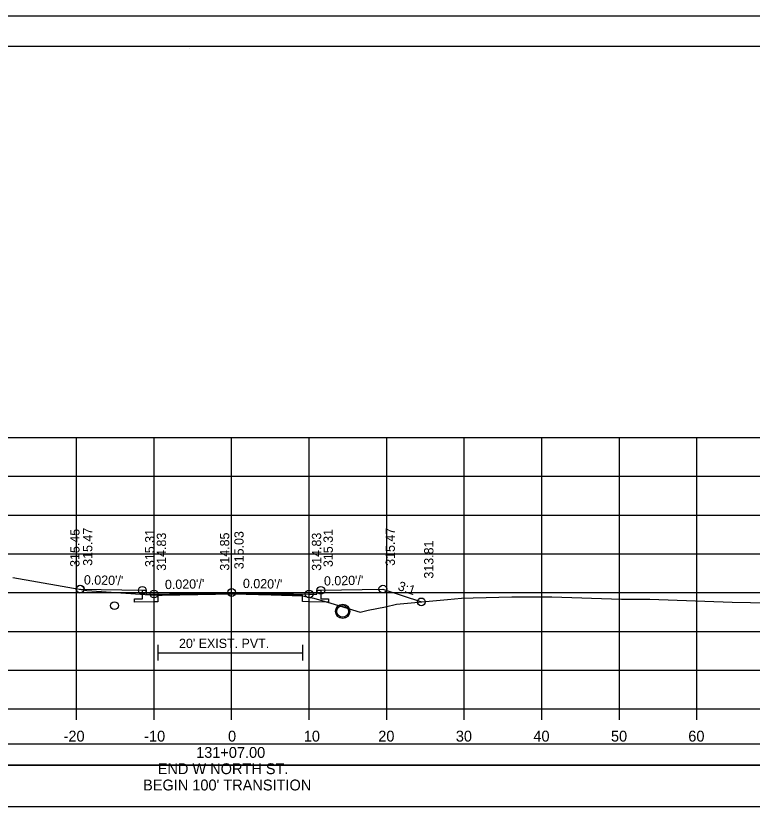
# Model space of a CAD drawing. Extents: x 1370538 to 1372872, y 376220 to 381127.
# Drawn here: x 1372680.8 to 1372775.7, y 380582.3 to 380685.1 of the extents above; entities that cross this region are included whole.
import ezdxf

# ---------------------------------------------------------------- set-up
doc = ezdxf.new("R2010")
doc.units = 0
for name, color, linetype in [('R_Border', 7, 'Continuous'), ('R_Border Notes', 7, 'Continuous'), ('R_Border PE', 7, 'Continuous'), ('R_Border Prem', 7, 'Continuous'), ('R_Dimension', 7, 'Continuous'), ('R_Fin Surface', 7, 'Continuous'), ('R_Grid', 7, 'Continuous'), ('R_No Plot', 7, 'Continuous'), ('R_Water', 7, 'Continuous'), ('R_Xsect Elev', 7, 'Continuous'), ('R_Xsect Slope', 7, 'Continuous'), ('T_Detection Zones', 7, 'Continuous')]:
    doc.layers.add(name, color=color, linetype=linetype)

msp = doc.modelspace()

# ---------------------------------------------------------------- linework, layer by layer
at = {"layer": 'R_Border'}
for p, q in [((1372699.14, 380603.97), (1372699.14, 380601.97)), ((1372717.79, 380603.97), (1372717.79, 380601.97)), ((1372699.14, 380602.97), (1372717.79, 380602.97))]:
    msp.add_line(p, q, dxfattribs=at)
for points in [[(1372708.65, 380610.56), (1372699.14, 380610.37), (1372699.14, 380609.54), (1372698.65, 380609.53), (1372696.15, 380609.48), (1372696.15, 380609.9), (1372697.15, 380609.92), (1372697.15, 380611.01)], [(1372720.15, 380611.01), (1372720.15, 380609.92), (1372721.15, 380609.9), (1372721.15, 380609.48), (1372718.65, 380609.53), (1372717.79, 380609.55), (1372717.79, 380610.38), (1372708.65, 380610.56)]]:
    msp.add_lwpolyline(points, dxfattribs=at)
at = {"layer": 'R_Border Notes'}
for p, q in [((1372550.65, 380681.17), (1372866.83, 380681.17)), ((1372703.17, 380680.91), (1372703.17, 380680.91)), ((1372703.17, 380680.91), (1372703.17, 380680.91))]:
    msp.add_line(p, q, dxfattribs=at)
at = {"layer": 'R_Border Prem'}
for p, q in [((1372558.65, 380595.71), (1372858.65, 380595.71)), ((1372688.65, 380594.31), (1372688.65, 380595.71)), ((1372698.65, 380594.31), (1372698.65, 380595.71)), ((1372708.65, 380594.31), (1372708.65, 380595.71)), ((1372718.65, 380594.31), (1372718.65, 380595.71)), ((1372728.65, 380594.31), (1372728.65, 380595.71)), ((1372738.65, 380594.31), (1372738.65, 380595.71)), ((1372748.65, 380594.31), (1372748.65, 380595.71)), ((1372758.65, 380594.31), (1372758.65, 380595.71)), ((1372768.65, 380594.31), (1372768.65, 380595.71))]:
    msp.add_line(p, q, dxfattribs=at)
at = {"layer": 'R_Dimension'}
msp.add_lwpolyline([(1372680.44, 380612.67), (1372690, 380611), (1372698.14, 380610.44), (1372699.14, 380610.37), (1372699.71, 380610.38), (1372708.89, 380610.56), (1372713.74, 380610.42), (1372717.79, 380610.29), (1372718.76, 380610.09), (1372719.24, 380609.99), (1372721.44, 380609.34), (1372725.24, 380608.2), (1372726.24, 380608.45), (1372728.49, 380608.9), (1372729.89, 380609.23), (1372736.5, 380609.81), (1372738.31, 380609.98), (1372739.78, 380610.05), (1372744.76, 380610.16), (1372749.95, 380610.18), (1372758.9, 380609.88), (1372762.59, 380609.88), (1372773.2, 380609.49), (1372775.53, 380609.42), (1372791.68, 380609.35)], dxfattribs=at)
at = {"layer": 'R_Fin Surface'}
for points in [[(1372689.1, 380611.16), (1372689.15, 380611.17), (1372697.15, 380611.01), (1372697.65, 380611.01), (1372697.65, 380610.51), (1372698.65, 380610.53), (1372708.65, 380610.73)], [(1372708.65, 380610.73), (1372718.65, 380610.53), (1372719.65, 380610.51), (1372719.65, 380611.01), (1372720.15, 380611.01), (1372728.15, 380611.17), (1372733.12, 380609.52)]]:
    msp.add_lwpolyline(points, dxfattribs=at)
at = {"layer": 'R_Grid'}
for p, q in [((1372558.65, 380630.71), (1372858.65, 380630.71)), ((1372688.65, 380595.71), (1372688.65, 380630.71)), ((1372698.65, 380595.71), (1372698.65, 380630.71)), ((1372708.65, 380595.71), (1372708.65, 380630.71)), ((1372718.65, 380595.71), (1372718.65, 380630.71)), ((1372728.65, 380595.71), (1372728.65, 380630.71)), ((1372738.65, 380595.71), (1372738.65, 380630.71)), ((1372748.65, 380595.71), (1372748.65, 380630.71)), ((1372758.65, 380595.71), (1372758.65, 380630.71)), ((1372768.65, 380595.71), (1372768.65, 380630.71)), ((1372558.65, 380625.71), (1372858.65, 380625.71)), ((1372558.65, 380620.71), (1372858.65, 380620.71)), ((1372558.65, 380615.71), (1372858.65, 380615.71)), ((1372558.65, 380610.71), (1372858.65, 380610.71)), ((1372558.65, 380605.71), (1372858.65, 380605.71)), ((1372558.65, 380600.71), (1372858.65, 380600.71)), ((1372558.65, 380595.71), (1372858.65, 380595.71))]:
    msp.add_line(p, q, dxfattribs=at)
at = {"layer": 'R_No Plot'}
msp.add_line((1372538.25, 380685.06), (1372871.58, 380685.06), dxfattribs=at)
for points in [[(1372538.24, 380685.06), (1372871.58, 380685.06), (1372871.58, 380471.72), (1372538.24, 380471.72)], [(1372784.57, 380681.17), (1372784.57, 380671.29), (1372820.3, 380671.29), (1372820.3, 380668.37), (1372843.5, 380668.37), (1372843.5, 380644.03), (1372866.83, 380644.03), (1372866.83, 380475.71), (1372550.65, 380475.71), (1372550.65, 380681.17)]]:
    msp.add_lwpolyline(points, close=True, dxfattribs=at)
for centre, radius in [((1372689.1, 380611.16), 0.5), ((1372689.15, 380611.17), 0.5), ((1372697.15, 380611.01), 0.5), ((1372720.15, 380611.01), 0.5), ((1372728.15, 380611.17), 0.5), ((1372698.65, 380610.53), 0.5), ((1372708.65, 380610.73), 0.5), ((1372708.65, 380610.73), 0.5), ((1372718.65, 380610.53), 0.5), ((1372733.12, 380609.52), 0.5), ((1372722.97, 380608.3), 0.917)]:
    msp.add_circle(centre, radius, dxfattribs=at)
at = {"layer": 'R_Water'}
for centre, radius in [((1372693.55, 380609.04), 0.5), ((1372722.97, 380608.3), 0.75)]:
    msp.add_circle(centre, radius, dxfattribs=at)
at = {"layer": 'R_Xsect Elev'}
msp.add_line((1372708.65, 380610.55), (1372708.65, 380620.55), dxfattribs=at)
at = {"layer": 'T_Detection Zones'}
for points in [[(1372551.32, 380588.48), (1372866.44, 380588.48), (1372866.44, 380591.19), (1372551.32, 380591.19)], [(1372551.32, 380583.16), (1372866.44, 380583.16), (1372866.44, 380588.48), (1372551.32, 380588.48)]]:
    msp.add_lwpolyline(points, close=True, dxfattribs=at)

# ---------------------------------------------------------------- texts
at = {"layer": 'R_Border PE'}
for s, p in [('-20', (1372686.99, 380591.51)), ('-10', (1372697.38, 380591.51)), ('0', (1372708.19, 380591.51)), ('10', (1372717.96, 380591.51)), ('20', (1372727.56, 380591.51)), ('30', (1372737.56, 380591.51)), ('40', (1372747.56, 380591.51)), ('50', (1372757.56, 380591.51)), ('60', (1372767.53, 380591.51)), ('131+07.00', (1372704.08, 380589.41)), ('END W NORTH ST.', (1372699.13, 380587.31)), ("BEGIN 100' TRANSITION", (1372697.24, 380585.21))]:
    msp.add_text(s, height=1.4, dxfattribs=at).set_placement(p)
at = {"layer": 'R_Water'}
msp.add_text("20' EXIST. PVT.", height=1.2, dxfattribs=at).set_placement((1372701.87, 380603.57))
at = {"layer": 'R_Xsect Elev'}
for s, p in [('315.45', (1372689.04, 380614.03)), ('315.47', (1372690.7, 380614.17)), ('315.31', (1372698.7, 380614.01)), ('315.03', (1372710.2, 380613.73)), ('315.31', (1372721.7, 380614.01)), ('315.47', (1372729.7, 380614.17)), ('314.83', (1372700.2, 380613.53)), ('314.85', (1372708.35, 380613.55)), ('314.83', (1372720.2, 380613.53)), ('313.81', (1372734.67, 380612.52))]:
    msp.add_text(s, height=1.2, rotation=90, dxfattribs=at).set_placement(p)
at = {"layer": 'R_Xsect Slope'}
for s, rotation, p in [("0.020'/'", 358.8542, (1372689.6, 380611.77)), ("0.020'/'", 1.1458, (1372700.07, 380611.16)), ("0.020'/'", 358.8542, (1372710.1, 380611.31)), ("0.020'/'", 1.1458, (1372720.57, 380611.62)), ('3:1', 341.5651, (1372730, 380611.08))]:
    msp.add_text(s, height=1.2, rotation=rotation, dxfattribs=at).set_placement(p)

doc.saveas('drawing.dxf')
